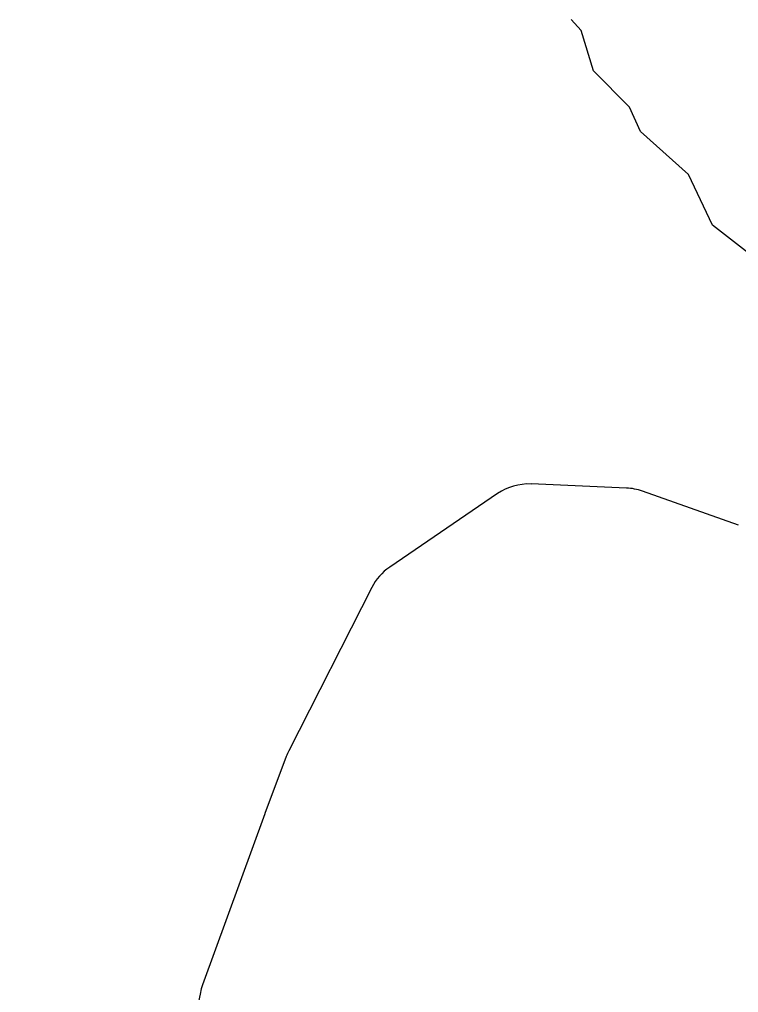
# Model space of a CAD drawing. Extents: x 1253697 to 1278588, y 912189 to 981699.
# Drawn here: x 1261345 to 1261998, y 932030 to 932912 of the extents above; entities that cross this region are included whole.
import ezdxf

# ---------------------------------------------------------------- set-up
doc = ezdxf.new("R2010")
doc.units = 0
doc.layers.add('Default', color=7, linetype='Continuous')
doc.layers.add('Exist Hydro Jurisdictional Stream or Body of Water Mitigable', color=7, linetype='Continuous')

msp = doc.modelspace()

# ---------------------------------------------------------------- linework, layer by layer
at = {"layer": 'Default'}
for p, q in [((1261895.85, 932487.28), (1261809.31, 932490.96)), ((1261895.85, 932487.28), (1261809.31, 932490.96)), ((1261895.85, 932487.28), (1261809.31, 932490.96)), ((1261895.85, 932487.28), (1261809.31, 932490.96)), ((1261779.02, 932482.31), (1261681.17, 932415.59)), ((1261779.02, 932482.31), (1261681.17, 932415.59)), ((1261779.02, 932482.31), (1261681.17, 932415.59)), ((1261779.02, 932482.31), (1261681.17, 932415.59)), ((1261997.55, 932453.75), (1261910.34, 932484.48)), ((1261997.55, 932453.75), (1261910.34, 932484.48)), ((1261997.55, 932453.75), (1261910.34, 932484.48)), ((1261997.55, 932453.75), (1261910.34, 932484.48)), ((1261664.77, 932396.95), (1261589.46, 932248.87)), ((1261664.77, 932396.95), (1261589.46, 932248.87)), ((1261664.77, 932396.95), (1261589.46, 932248.87)), ((1261664.77, 932396.95), (1261589.46, 932248.87)), ((1261587.2, 932243.72), (1261567.9, 932192.11)), ((1261587.2, 932243.72), (1261567.9, 932192.11)), ((1261587.2, 932243.72), (1261567.9, 932192.11)), ((1261587.2, 932243.72), (1261567.9, 932192.11)), ((1261567.74, 932191.68), (1261511.28, 932036.4)), ((1261567.74, 932191.68), (1261511.28, 932036.4)), ((1261567.74, 932191.68), (1261511.28, 932036.4)), ((1261567.74, 932191.68), (1261511.28, 932036.4))]:
    msp.add_line(p, q, dxfattribs=at)
msp.add_lwpolyline([(1261509.33, 932029.54), (1261499.43, 931982.17), (1261408.25, 931839.67), (1261345.23, 931805.91)], dxfattribs=at)
msp.add_lwpolyline([(1261509.33, 932029.54), (1261499.43, 931982.17), (1261408.25, 931839.67), (1261345.23, 931805.91)], dxfattribs=at)
msp.add_lwpolyline([(1261509.33, 932029.54), (1261499.43, 931982.17), (1261408.25, 931839.67), (1261345.23, 931805.91)], dxfattribs=at)
msp.add_lwpolyline([(1261509.33, 932029.54), (1261499.43, 931982.17), (1261408.25, 931839.67), (1261345.23, 931805.91)], dxfattribs=at)
for centre, radius, start, end in [((1265603.73, 929210.6), 4550, 131.7354, 145.91165), ((1265603.73, 929210.6), 4550, 131.7354, 145.91165), ((1265603.73, 929210.6), 4550, 131.7354, 145.91165), ((1265603.73, 929210.6), 4550, 131.7354, 145.91165), ((1261807.18, 932441), 50, 87.56355, 124.29074), ((1261807.18, 932441), 50, 87.56355, 124.29074), ((1261807.18, 932441), 50, 87.56355, 124.29074), ((1261807.18, 932441), 50, 87.56355, 124.29074), ((1261893.73, 932437.32), 50, 70.58806, 87.56355), ((1261893.73, 932437.32), 50, 70.58806, 87.56355), ((1261893.73, 932437.32), 50, 70.58806, 87.56355), ((1261893.73, 932437.32), 50, 70.58806, 87.56355), ((1261709.34, 932374.28), 50, 124.29074, 153.04479), ((1261709.34, 932374.28), 50, 124.29074, 153.04479), ((1261709.34, 932374.28), 50, 124.29074, 153.04479), ((1261709.34, 932374.28), 50, 124.29074, 153.04479), ((1261634.03, 932226.2), 50, 153.04479, 159.49022), ((1261634.03, 932226.2), 50, 153.04479, 159.49022), ((1261634.03, 932226.2), 50, 153.04479, 159.49022), ((1261634.03, 932226.2), 50, 153.04479, 159.49022), ((1261614.73, 932174.59), 50, 159.49022, 160.0206), ((1261614.73, 932174.59), 50, 159.49022, 160.0206), ((1261614.73, 932174.59), 50, 159.49022, 160.0206), ((1261614.73, 932174.59), 50, 159.49022, 160.0206), ((1261558.27, 932019.31), 50, 160.0206, 168.19879), ((1261558.27, 932019.31), 50, 160.0206, 168.19879), ((1261558.27, 932019.31), 50, 160.0206, 168.19879), ((1261558.27, 932019.31), 50, 160.0206, 168.19879)]:
    msp.add_arc(centre, radius, start, end, dxfattribs=at)
at = {"layer": 'Exist Hydro Jurisdictional Stream or Body of Water Mitigable'}
msp.add_lwpolyline([(1262112.97, 932560.89), (1262085.41, 932585.13), (1262066, 932602.1), (1262045.34, 932631.15), (1262031.52, 932659.92), (1262012.15, 932696.02), (1261973.81, 932725.93), (1261952.19, 932771.7), (1261908.48, 932810.84), (1261898.75, 932832.97), (1261865.94, 932865.94), (1261854.65, 932902.52), (1261845.75, 932912.45)], dxfattribs=at)

doc.saveas('drawing.dxf')
